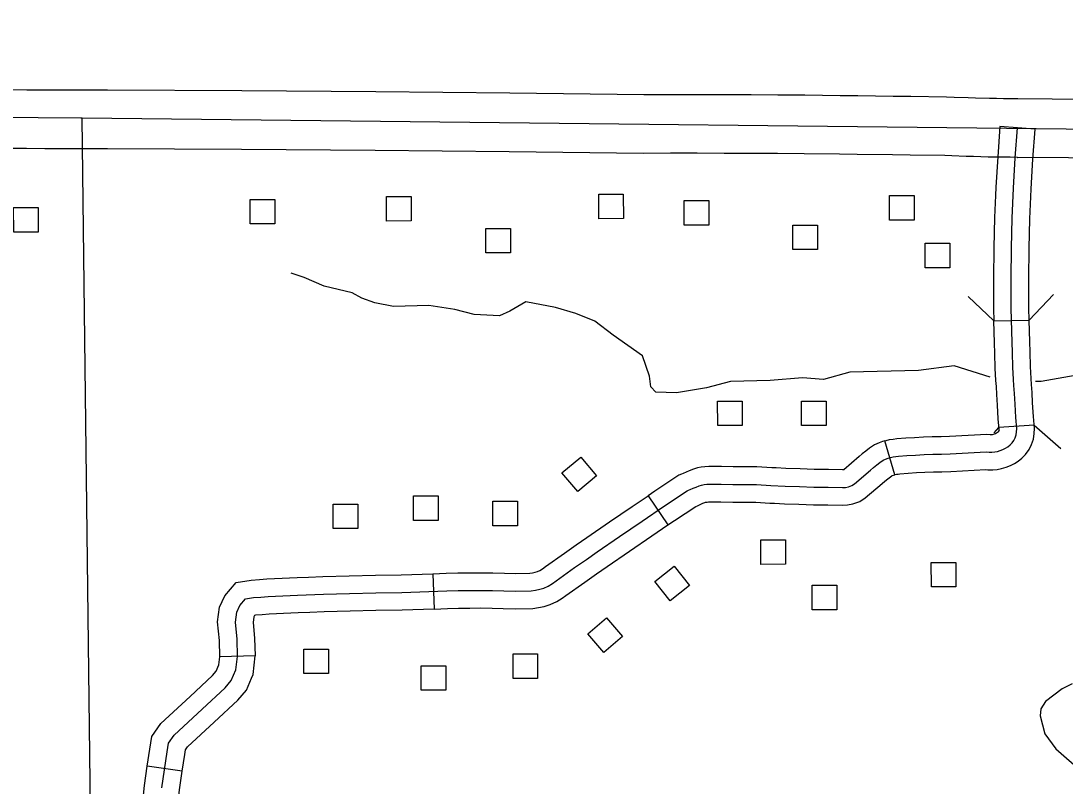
# Model space of a CAD drawing. Extents: x -19 to 366, y -4 to 359.
# Drawn here: x 135.322 to 136.161, y 203.571 to 204.187 of the extents above; entities that cross this region are included whole.
import ezdxf

# ---------------------------------------------------------------- set-up
doc = ezdxf.new("R2010")
doc.units = 0
for name, color, linetype in [('Level 10', 7, 'Continuous'), ('Level 2', 7, 'Continuous'), ('Level 31', 7, 'Continuous'), ('Level 32', 7, 'Continuous'), ('Level 35', 7, 'Continuous'), ('Level 38', 7, 'Continuous'), ('Level 5', 7, 'Continuous'), ('Level 56', 7, 'Continuous'), ('Level 60', 7, 'Continuous')]:
    doc.layers.add(name, color=color, linetype=linetype)

msp = doc.modelspace()

# ---------------------------------------------------------------- linework, layer by layer
at = {"layer": 'Level 10'}
msp.add_line((136.12267, 204.07703), (136.12272, 204.07703), dxfattribs=at)
for points in [[(135.31193, 204.1315), (135.32664, 204.1314), (135.34122, 204.13125), (135.35366, 204.13123), (135.3662, 204.13124), (135.37871, 204.13129), (135.39139, 204.13137), (135.49929, 204.13083), (135.60707, 204.13002), (135.71488, 204.12894), (135.82247, 204.12759), (135.8439, 204.12763), (135.86553, 204.12763), (135.88713, 204.12758), (135.90873, 204.12749), (135.93031, 204.12736), (135.95185, 204.12719), (135.98032, 204.12689), (135.99454, 204.12673), (136.02296, 204.12638), (136.03717, 204.1262), (136.06581, 204.1258), (136.07183, 204.12555), (136.08332, 204.12514), (136.08899, 204.12494), (136.10032, 204.12465), (136.10597, 204.12455), (136.11164, 204.12445), (136.11725, 204.12441), (136.12306, 204.12437)], [(136.12306, 204.12437), (136.20559, 204.1236), (136.28808, 204.12278), (136.37053, 204.12185), (136.45303, 204.12086), (136.50067, 204.12023)], [(136.12272, 204.07703), (136.11691, 204.07707), (136.11106, 204.07711), (136.10516, 204.07721), (136.0993, 204.07731), (136.08754, 204.07762), (136.08164, 204.07783), (136.07004, 204.07824), (136.06453, 204.07846), (136.03654, 204.07885), (136.02237, 204.07903), (135.99397, 204.07938), (135.9798, 204.07954), (135.95141, 204.07984), (135.92998, 204.08001), (135.90849, 204.08014), (135.88698, 204.08023), (135.86547, 204.08028), (135.84394, 204.08028), (135.82222, 204.08025), (135.71434, 204.08159), (135.60665, 204.08267), (135.49899, 204.08348), (135.39142, 204.08402), (135.37895, 204.08394), (135.36631, 204.08389), (135.35365, 204.08388), (135.34094, 204.0839), (135.32623, 204.08405), (135.31167, 204.08416)], [(136.50005, 204.07289), (136.45244, 204.07352), (136.36998, 204.0745), (136.28758, 204.07543), (136.20513, 204.07626), (136.12267, 204.07703)]]:
    msp.add_lwpolyline(points, dxfattribs=at)
at = {"layer": 'Level 2'}
msp.add_lwpolyline([(136.96559, 204.09154), (136.37752, 204.09736), (135.37106, 204.10866), (135.36995, 204.10862), (134.65012, 204.11423)], dxfattribs=at)
at = {"layer": 'Level 31'}
for p, q in [((136.13705, 204.09964), (136.10872, 204.10176)), ((136.10384, 203.94557), (136.13224, 203.94621)), ((136.13624, 203.86172), (136.1079, 203.85983)), ((136.02435, 203.82185), (136.01629, 203.84909)), ((135.82597, 203.80494), (135.84184, 203.78138)), ((135.65299, 203.74212), (135.65404, 203.71373)), ((135.51012, 203.67615), (135.48172, 203.67529))]:
    msp.add_line(p, q, dxfattribs=at)
for points in [[(135.85854, 203.80934), (135.85978, 203.80989), (135.86214, 203.81093), (135.8645, 203.81193), (135.86691, 203.81291), (135.86893, 203.81345), (135.87101, 203.81386), (135.87311, 203.81415), (135.87521, 203.8143), (135.88464, 203.81416), (135.89407, 203.81405), (135.90352, 203.81397), (135.91297, 203.81392), (135.9245, 203.81325), (135.93606, 203.81269), (135.94758, 203.81225), (135.95912, 203.81191), (135.97067, 203.81169), (135.9822, 203.81158), (135.98459, 203.81165), (135.98693, 203.8121), (135.98957, 203.81301), (135.99185, 203.81459), (136.00478, 203.82553), (136.00723, 203.82764), (136.00973, 203.82967), (136.01227, 203.83162), (136.01489, 203.83348), (136.01683, 203.83431), (136.01883, 203.83503), (136.02085, 203.83562), (136.02289, 203.8361), (136.02496, 203.83646), (136.02707, 203.83669), (136.03399, 203.83722), (136.04092, 203.83767), (136.04787, 203.83802), (136.0548, 203.83827), (136.06174, 203.83844), (136.0687, 203.83852), (136.09775, 203.84025), (136.10003, 203.84), (136.10231, 203.83996), (136.10458, 203.84019), (136.10684, 203.84058), (136.10904, 203.84125), (136.11117, 203.84207), (136.1132, 203.84316), (136.11511, 203.84436), (136.11691, 203.84582), (136.11855, 203.84738), (136.11996, 203.84937), (136.12103, 203.85157), (136.12181, 203.85387), (136.12216, 203.85627), (136.12221, 203.85871), (136.12161, 203.86773), (136.12085, 203.8786), (136.12034, 203.88714), (136.12002, 203.89363), (136.11966, 203.89844), (136.1192, 203.90818), (136.11873, 203.91997), (136.11843, 203.92836), (136.11783, 203.95548), (136.11769, 203.97969), (136.11796, 204.00391), (136.11863, 204.02815), (136.11963, 204.05233), (136.12108, 204.07654), (136.12289, 204.1007)], [(136.10872, 204.10176), (136.10691, 204.07749), (136.10544, 204.05305), (136.10517, 204.04645)], [(136.13355, 204.04527), (136.13382, 204.05161), (136.13525, 204.07558), (136.13705, 204.09964)], [(136.10517, 204.04645), (136.10443, 204.02864), (136.10376, 204.00418), (136.10349, 203.97973), (136.10363, 203.95528), (136.10384, 203.94557)], [(136.13224, 203.94621), (136.13203, 203.95568), (136.1319, 203.97965), (136.13216, 204.00364), (136.13282, 204.02766), (136.13355, 204.04527)], [(136.12799, 203.83676), (136.12936, 203.83807), (136.13222, 203.84211), (136.13418, 203.84615), (136.13567, 203.85051), (136.13635, 203.85509), (136.13642, 203.85905), (136.13578, 203.8687), (136.13503, 203.87952), (136.13452, 203.88792), (136.1342, 203.8945), (136.13384, 203.8993), (136.1334, 203.9088), (136.13293, 203.92051), (136.13263, 203.92877), (136.13224, 203.94621)], [(136.10771, 203.85667), (136.10787, 203.857), (136.10795, 203.85723), (136.10798, 203.85744), (136.108, 203.85836), (136.10743, 203.86677), (136.10668, 203.87768), (136.10615, 203.88637), (136.10584, 203.89276), (136.10548, 203.89758), (136.10501, 203.90756), (136.10454, 203.91943), (136.10423, 203.92795), (136.10384, 203.94557)], [(136.01629, 203.84909), (136.01722, 203.84936), (136.02007, 203.85003), (136.02296, 203.85053), (136.02573, 203.85084), (136.03299, 203.85139), (136.04011, 203.85185), (136.04725, 203.85221), (136.05437, 203.85247), (136.06149, 203.85264), (136.06819, 203.85272), (136.09812, 203.85451), (136.10094, 203.85419), (136.10172, 203.85418), (136.10264, 203.85427), (136.10357, 203.85443), (136.10444, 203.85469), (136.10523, 203.855), (136.10606, 203.85545), (136.10683, 203.85593), (136.10751, 203.85648), (136.10834, 203.85727)], [(136.01629, 203.84909), (136.01441, 203.84853), (136.01164, 203.84754), (136.0079, 203.84594), (136.00383, 203.84304), (136.00093, 203.84082), (135.99812, 203.83854), (135.99556, 203.83634), (135.98318, 203.82587), (135.98315, 203.82584), (135.98303, 203.82582), (135.98206, 203.82579), (135.97087, 203.82589), (135.95947, 203.82611), (135.94806, 203.82644), (135.93667, 203.82688), (135.92884, 203.82726)], [(135.92885, 203.82726), (135.92526, 203.82743), (135.91342, 203.82812), (135.90362, 203.82817), (135.89421, 203.82825), (135.88483, 203.82836), (135.87479, 203.82851), (135.87162, 203.82828), (135.86867, 203.82788), (135.86573, 203.8273), (135.86239, 203.82641), (135.85904, 203.82504), (135.85651, 203.82397), (135.85402, 203.82288), (135.85274, 203.8223), (135.85056, 203.82133), (135.83129, 203.80853), (135.82597, 203.80494)], [(136.02435, 203.82185), (136.02447, 203.82188), (136.02571, 203.82217), (136.02697, 203.82239), (136.0284, 203.82255), (136.03499, 203.82305), (136.04172, 203.82349), (136.04849, 203.82382), (136.05523, 203.82408), (136.06198, 203.82424), (136.0692, 203.82432), (136.09739, 203.826), (136.09913, 203.82581), (136.1029, 203.82575), (136.10651, 203.82611), (136.11011, 203.82674), (136.11365, 203.8278), (136.11712, 203.82914), (136.12035, 203.83088), (136.12338, 203.83278), (136.12631, 203.83515), (136.12799, 203.83676)], [(135.92747, 203.79889), (135.93544, 203.7985), (135.9471, 203.79805), (135.95878, 203.79771), (135.97046, 203.79749), (135.98234, 203.79738), (135.98616, 203.79749), (135.99059, 203.79835), (135.99605, 203.80021), (136.00051, 203.80331), (136.014, 203.81473), (136.01634, 203.81674), (136.01852, 203.81851), (136.02072, 203.82019), (136.02189, 203.82102), (136.02203, 203.82108), (136.02324, 203.82152), (136.02435, 203.82185)], [(135.49592, 203.67572), (135.49551, 203.68947), (135.49424, 203.7032), (135.49527, 203.71139), (135.4977, 203.71663), (135.50227, 203.72192), (135.50866, 203.72295), (135.51457, 203.72342), (135.5205, 203.72383), (135.52641, 203.72418), (135.53235, 203.72446), (135.53829, 203.72468), (135.54423, 203.72484), (135.56514, 203.72571), (135.58606, 203.72635), (135.60698, 203.72678), (135.62791, 203.72698), (135.66411, 203.72832), (135.67329, 203.72863), (135.68248, 203.7288), (135.69166, 203.72883), (135.70083, 203.72874), (135.71003, 203.72851), (135.71921, 203.72815), (135.73208, 203.72847), (135.73548, 203.72892), (135.73884, 203.72966), (135.74211, 203.73067), (135.7457, 203.73228), (135.749, 203.73442), (135.76691, 203.74711), (135.77635, 203.75371), (135.78488, 203.75968), (135.80294, 203.77215), (135.82104, 203.78449), (135.83919, 203.79673), (135.85742, 203.80884), (135.85854, 203.80934)], [(135.74344, 203.74788), (135.75873, 203.75872), (135.76821, 203.76535), (135.77678, 203.77134), (135.7949, 203.78386), (135.81307, 203.79625), (135.82597, 203.80494)], [(135.84184, 203.78138), (135.84709, 203.78492), (135.86428, 203.79634), (135.86435, 203.79637), (135.86554, 203.79691), (135.86777, 203.79788), (135.86997, 203.79882), (135.87144, 203.79942), (135.87214, 203.79961), (135.87334, 203.79984), (135.87459, 203.80001), (135.87563, 203.80009), (135.88445, 203.79996), (135.89393, 203.79985), (135.90343, 203.79977), (135.91252, 203.79972), (135.92375, 203.79907), (135.92747, 203.79889)], [(135.75987, 203.72471), (135.77508, 203.73549), (135.78449, 203.74207), (135.79299, 203.74802), (135.81097, 203.76044), (135.82901, 203.77274), (135.84184, 203.78138)], [(135.65299, 203.74212), (135.66361, 203.74252), (135.67292, 203.74283), (135.68232, 203.743), (135.69171, 203.74304), (135.70108, 203.74294), (135.71049, 203.74271), (135.71931, 203.74236), (135.73096, 203.74265), (135.73302, 203.74293), (135.73522, 203.74341), (135.73708, 203.74398), (135.7389, 203.7448), (135.74103, 203.74618), (135.74344, 203.74788)], [(135.48172, 203.67529), (135.48132, 203.6886), (135.47995, 203.70343), (135.48146, 203.71536), (135.48565, 203.72441), (135.49491, 203.73513), (135.50697, 203.73706), (135.51351, 203.73759), (135.5196, 203.73801), (135.52566, 203.73836), (135.53175, 203.73865), (135.53783, 203.73888), (135.54374, 203.73904), (135.55297, 203.73942)], [(135.55297, 203.73942), (135.56463, 203.7399), (135.58569, 203.74055), (135.60677, 203.74098), (135.62758, 203.74118), (135.65299, 203.74212)], [(135.65404, 203.71373), (135.66461, 203.71413), (135.67366, 203.71443), (135.68263, 203.71459), (135.69162, 203.71463), (135.70058, 203.71454), (135.70957, 203.71431), (135.71911, 203.71393), (135.7332, 203.71429), (135.73793, 203.71492), (135.74247, 203.71591), (135.74713, 203.71735), (135.75251, 203.71976), (135.75697, 203.72265), (135.75987, 203.72471)], [(135.55415, 203.71103), (135.54471, 203.71064), (135.53874, 203.71048), (135.53295, 203.71027), (135.52717, 203.70999), (135.52141, 203.70965), (135.51563, 203.70926), (135.51036, 203.70883), (135.50969, 203.70873), (135.50909, 203.70743), (135.50853, 203.70296), (135.50969, 203.69034), (135.51012, 203.67615)], [(135.65404, 203.71373), (135.62824, 203.71278), (135.60719, 203.71257), (135.58642, 203.71215), (135.56565, 203.71151), (135.55415, 203.71103)]]:
    msp.add_lwpolyline(points, dxfattribs=at)
at = {"layer": 'Level 32'}
msp.add_line((135.45151, 203.58339), (135.42341, 203.58756), dxfattribs=at)
for points in [[(135.42341, 203.58756), (135.42542, 203.60111), (135.42701, 203.61133), (135.43425, 203.62166), (135.45787, 203.64354), (135.47569, 203.66033), (135.4787, 203.66379), (135.48085, 203.669), (135.48172, 203.67529)], [(135.43517, 203.57004), (135.43947, 203.59898), (135.44054, 203.60589), (135.44501, 203.61227), (135.46757, 203.63316), (135.48595, 203.65048), (135.49094, 203.65622), (135.49454, 203.66493), (135.49592, 203.67572)], [(135.45151, 203.58339), (135.45351, 203.59685), (135.45407, 203.60044), (135.45577, 203.60287), (135.47727, 203.62278), (135.49621, 203.64063), (135.50318, 203.64865), (135.50711, 203.65815), (135.50839, 203.66125), (135.51012, 203.67615)], [(135.41577, 203.48025), (135.41479, 203.48219), (135.41348, 203.48559), (135.41255, 203.48914), (135.41201, 203.49267), (135.41182, 203.4963), (135.41203, 203.49988), (135.41746, 203.53515), (135.42107, 203.57177), (135.42341, 203.58756)], [(135.44115, 203.49302), (135.44079, 203.49373), (135.44056, 203.49432), (135.44041, 203.49489), (135.44031, 203.49558), (135.44027, 203.4962), (135.44031, 203.49688), (135.44566, 203.5316), (135.44928, 203.5683), (135.45151, 203.58339)]]:
    msp.add_lwpolyline(points, dxfattribs=at)
at = {"layer": 'Level 35'}
for points in [[(135.79796, 203.93417), (135.78322, 203.94532), (135.76772, 203.95139), (135.75146, 203.95631), (135.72764, 203.96086), (135.7148, 203.95327), (135.70648, 203.94947), (135.68607, 203.9506), (135.67057, 203.95477), (135.64977, 203.9578), (135.62142, 203.95703), (135.6063, 203.96006), (135.59571, 203.96385), (135.58815, 203.96802), (135.56546, 203.97332), (135.54958, 203.98052), (135.53899, 203.98393)], [(136.07205, 203.90938), (136.04322, 203.90559), (135.98799, 203.90418), (135.9669, 203.89848), (135.94991, 203.89984), (135.92397, 203.89754), (135.89204, 203.89676), (135.87281, 203.89163), (135.84876, 203.88758), (135.83203, 203.88813), (135.82809, 203.89255), (135.82706, 203.90114), (135.82152, 203.91729), (135.79796, 203.93417)], [(136.10094, 203.90024), (136.07205, 203.90938)], [(136.19642, 203.90639), (136.14199, 203.89689), (136.13726, 203.89669)], [(136.16678, 203.65374), (136.15885, 203.64957), (136.14525, 203.63932), (136.14148, 203.63363), (136.1411, 203.62794), (136.1449, 203.61353), (136.1536, 203.60139), (136.17479, 203.58281)]]:
    msp.add_lwpolyline(points, dxfattribs=at)
at = {"layer": 'Level 38'}
for points in [[(136.10384, 203.94557), (136.08331, 203.96521)], [(136.15188, 203.96674), (136.13224, 203.94621)], [(136.10408, 203.85546), (136.1079, 203.85983)], [(136.13624, 203.86172), (136.15763, 203.84302)]]:
    msp.add_lwpolyline(points, dxfattribs=at)
at = {"layer": 'Level 5'}
msp.add_lwpolyline([(135.38316, 203.10722), (135.37106, 204.10866)], dxfattribs=at)
at = {"layer": 'Level 56'}
for points in [[(135.78628, 204.02772), (135.78625, 204.04743), (135.80602, 204.04745), (135.80605, 204.02774)], [(135.50611, 204.02348), (135.50608, 204.0432), (135.52585, 204.04322), (135.52588, 204.02351)], [(135.61573, 204.02583), (135.6157, 204.04555), (135.63547, 204.04557), (135.6355, 204.02586)], [(135.85497, 204.02253), (135.85495, 204.04224), (135.87472, 204.04227), (135.87475, 204.02256)], [(136.02001, 204.02653), (136.02001, 204.04624), (136.03978, 204.04624), (136.03978, 204.02653)], [(135.316, 204.01697), (135.31598, 204.03669), (135.33575, 204.03671), (135.33578, 204.017)], [(135.94236, 204.00281), (135.94233, 204.02252), (135.9621, 204.02255), (135.96213, 204.00283)], [(135.69562, 204.00014), (135.69559, 204.01986), (135.71536, 204.01988), (135.71539, 204.00017)], [(136.04862, 203.9882), (136.04862, 204.00791), (136.06839, 204.00791), (136.06839, 203.9882)], [(135.88187, 203.8613), (135.88185, 203.88101), (135.90162, 203.88104), (135.90164, 203.86132)], [(135.94919, 203.8613), (135.94916, 203.88102), (135.96893, 203.88104), (135.96896, 203.86133)], [(135.7718, 203.83606), (135.78448, 203.82096), (135.76934, 203.80825), (135.75666, 203.82334)], [(135.63746, 203.78512), (135.63746, 203.80484), (135.65723, 203.80484), (135.65723, 203.78512)], [(135.57293, 203.77852), (135.57293, 203.79823), (135.5927, 203.79823), (135.5927, 203.77852)], [(135.70126, 203.78071), (135.70126, 203.80043), (135.72103, 203.80043), (135.72103, 203.78071)], [(135.91655, 203.74973), (135.91652, 203.76944), (135.9363, 203.76946), (135.93632, 203.74975)], [(135.84365, 203.72047), (135.83139, 203.73591), (135.84688, 203.7482), (135.85913, 203.73276)], [(136.0536, 203.73152), (136.05357, 203.75124), (136.07335, 203.75126), (136.07337, 203.73155)], [(135.95778, 203.71322), (135.95776, 203.73293), (135.97753, 203.73296), (135.97755, 203.71325)], [(135.79035, 203.67891), (135.77754, 203.69389), (135.79257, 203.70674), (135.80538, 203.69175)], [(135.54917, 203.66184), (135.54917, 203.68156), (135.56894, 203.68156), (135.56894, 203.66184)], [(135.71739, 203.65802), (135.71739, 203.67773), (135.73716, 203.67773), (135.73716, 203.65802)], [(135.64365, 203.6485), (135.64362, 203.66822), (135.6634, 203.66824), (135.66342, 203.64853)]]:
    msp.add_lwpolyline(points, close=True, dxfattribs=at)
at = {"layer": 'Level 60'}
for points in [[(139.44064, 1.53154), (139.25106, 10.14733), (139.06082, 18.76327), (138.86992, 27.37935), (138.67836, 35.99557), (138.48613, 44.61194), (138.29325, 53.22845), (138.09971, 61.84511), (137.9055, 70.46191), (137.71065, 79.07885), (137.51513, 87.69595), (137.31896, 96.31318), (137.12214, 104.93057), (136.92466, 113.54809), (136.72653, 122.16577), (136.52775, 130.78359), (136.32832, 139.40156), (136.12824, 148.01968), (135.9275, 156.63794), (135.72612, 165.25636), (135.5241, 173.87492), (135.32143, 182.49362), (135.11811, 191.11248), (134.91415, 199.73149), (134.70954, 208.35064), (134.50429, 216.96995), (134.2984, 225.5894), (134.09187, 234.209), (133.8847, 242.82876), (133.6769, 251.44866), (133.46845, 260.06872), (133.25937, 268.68892), (133.04965, 277.30928), (132.8393, 285.92978), (132.62831, 294.55044), (132.41669, 303.17125), (132.20444, 311.79221), (131.99156, 320.41333), (131.77805, 329.0346), (131.56391, 337.65601), (131.34914, 346.27759)], [(0, 198.13258), (7.10141, 198.13701), (14.2028, 198.15029), (21.30418, 198.17244), (28.40552, 198.20345), (35.50682, 198.24331), (42.60806, 198.29203), (49.70923, 198.34961), (56.81033, 198.41605), (63.91134, 198.49135), (71.01225, 198.5755), (78.11305, 198.66852), (85.21373, 198.77039), (92.31428, 198.88112), (99.41468, 199.0007), (106.51492, 199.12915), (113.61501, 199.26645), (120.71491, 199.4126), (127.81463, 199.56762), (134.91415, 199.73149), (142.01345, 199.90421), (149.11254, 200.0858), (156.2114, 200.27623), (163.31001, 200.47553), (170.40837, 200.68367), (177.50646, 200.90068), (184.60427, 201.12653), (191.7018, 201.36125), (198.79903, 201.60481), (205.89596, 201.85723), (212.99256, 202.1185), (220.08883, 202.38862), (227.18475, 202.6676), (234.28033, 202.95542), (241.37554, 203.2521), (248.47037, 203.55763), (255.56482, 203.87201), (262.65887, 204.19524), (269.75251, 204.52732), (276.84573, 204.86824), (283.93852, 205.21802), (291.03086, 205.57664), (298.12276, 205.94411), (305.21419, 206.32042), (312.30515, 206.70559), (319.39562, 207.09959), (326.48559, 207.50244), (333.57505, 207.91414), (340.664, 208.33468)]]:
    msp.add_spline(points, degree=3, dxfattribs=at)

doc.saveas('drawing.dxf')
